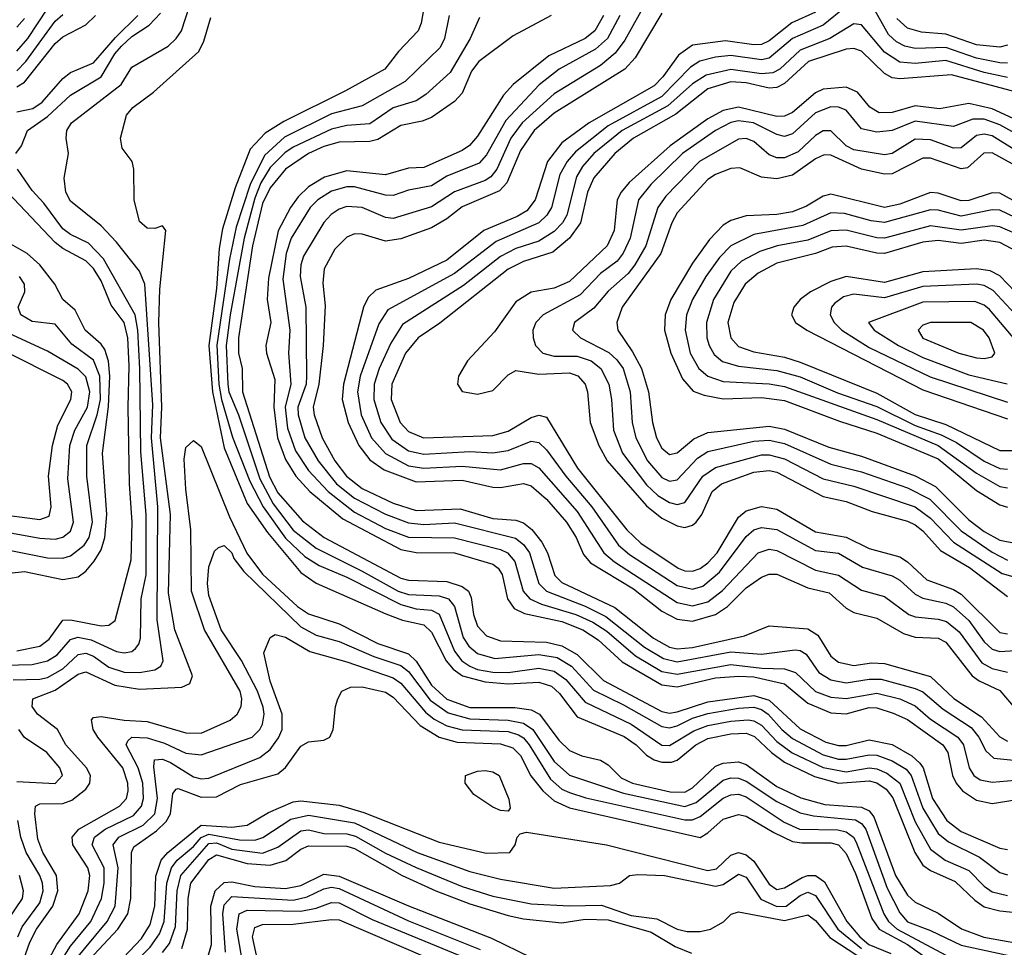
# Model space of a CAD drawing. Header units: inches. Extents: x 501365 to 657855, y 482276 to 547543.
# Tile 640 of 656: x 614878 to 617442, y 510183 to 512599. Entities that reach past the tile are written whole.
import ezdxf

# ---------------------------------------------------------------- set-up
doc = ezdxf.new("R2010")
doc.units = ezdxf.units.IN
doc.header["$MEASUREMENT"] = 0
doc.layers.add('A6511', color=7, linetype='Continuous')

msp = doc.modelspace()

# ---------------------------------------------------------------- linework, layer by layer
at = {"layer": 'A6511', "color": 5}
for points, elevation in [([(614860.7, 510879.3), (614930, 510881.1), (614950, 510885.6), (614990, 510907.9), (615030, 510945.1), (615050, 510949.2), (615070, 510941), (615110, 510912.4), (615150, 510899.7), (615190, 510898.2), (615230, 510905.1), (615245, 510915), (615251.1, 510928.9), (615235.4, 511035.4), (615237.6, 511330), (615220.6, 511510), (615224.4, 511595.6), (615204, 511910), (615190, 511943.6), (615130, 512019.6), (615090, 512062.3), (615010, 512126.1), (614998, 512150), (614993.8, 512186.2), (615004.8, 512250), (614998.7, 512290), (615000.4, 512310), (615012.3, 512330), (615142.2, 512430), (615170, 512475.3), (615264, 512530), (615285.5, 512550), (615298.7, 512570), (615330, 512666.9)], 3640), ([(615933.4, 512650), (615923.7, 512590), (615915.3, 512570), (615863.9, 512516.1), (615829, 512470), (615726.5, 512413.5), (615565.8, 512334.2), (615516.7, 512303.3), (615478.3, 512261.7), (615439.1, 512160.9), (615406.1, 512053.9), (615397.1, 512002.9), (615390, 511898.5), (615370.2, 511750), (615379.7, 511630), (615410, 511483.5), (615470, 511338.7), (615522.8, 511262.8), (615610, 511159.2), (615650, 511130.8), (615831.3, 511051.3), (615874.7, 511034.7), (615930, 511022.3), (615950, 511003.7), (615988.6, 510928.6), (616006.9, 510906.9), (616031.1, 510890), (616090, 510873.9), (616150, 510869.4), (616230, 510873.6), (616262.6, 510862.6), (616283.7, 510843.7), (616330, 510783.2), (616452.1, 510732.1), (616483.5, 510710), (616510, 510682.9), (616530, 510671.2), (616550, 510665.2), (616575.1, 510664.9), (616590.1, 510669.9), (616638.6, 510710), (616670, 510726.2), (616730, 510739.1), (616770, 510740.8), (616791.8, 510731.8), (616835.8, 510690), (616870, 510664.7), (616947.4, 510627.4), (617010, 510610.6), (617090, 510616.4), (617110, 510611.5), (617134.5, 510594.5), (617152, 510572), (617209.3, 510429.3), (617230, 510397), (617250, 510383.1), (617314.2, 510354.2), (617365.3, 510305.3), (617390, 510288.4), (617430, 510277.9), (617530, 510267)], 3620), ([(616512.3, 512650), (616454, 512546), (616428.5, 512511.5), (616390, 512479.9), (616270, 512405.8), (616185.9, 512330), (616157.1, 512290), (616120.2, 512210), (616104.9, 512190), (616090, 512180.1), (616010, 512151), (615950, 512111.6), (615850, 512081.1), (615830, 512083.4), (615769.7, 512110), (615730, 512112.2), (615710, 512105), (615688.8, 512091.2), (615670, 512070.4), (615616.8, 511983.2), (615610, 511960.5), (615608.1, 511930), (615622.5, 511850), (615624.8, 511670), (615623.8, 511650), (615602.4, 511590), (615602.6, 511570), (615620.4, 511510), (615654.9, 511450), (615703.2, 511390), (615750, 511352.8), (615830, 511310.6), (615890, 511288.4), (615930, 511283.9), (616010, 511288.5), (616168.8, 511248.8), (616190, 511231.9), (616205.3, 511210), (616229.5, 511130), (616249.7, 511110), (616350, 511071.5), (616404.6, 511044.6), (616504.9, 510964.9), (616554.8, 510934.8), (616590, 510926.3), (616730, 510952.5), (616810, 510946.1), (616897.4, 510957.4), (616910, 510955.9), (616926.4, 510946.4), (616958.9, 510898.9), (616990, 510879.2), (617030, 510871.4), (617090, 510881), (617121.3, 510881.3), (617210, 510856.6), (617230, 510848.3), (617282.7, 510802.7), (617355.3, 510755.3), (617375.9, 510730), (617394.1, 510694.1), (617415, 510675.1), (617510, 510666)], 3760), ([(614870, 512517.3), (614898.5, 512550), (614950.9, 512629.1)], 3760), ([(617030, 512633.2), (616970, 512584.8), (616890.4, 512549.6), (616830, 512498.4), (616810, 512494.4), (616730, 512505.7), (616690, 512501.7), (616649, 512491), (616624.6, 512475.4), (616550, 512399), (616410, 512322.7), (616325.4, 512254.6), (616303.9, 512230), (616284.2, 512195.8), (616263, 512110), (616250.5, 512089.5), (616230.1, 512070), (616118.5, 512021.5), (616010, 511937.9), (615836.6, 511843.4), (615813.1, 511806.9), (615764.8, 511670), (615757.2, 511630), (615767, 511570), (615793.9, 511510), (615830, 511468.9), (615890, 511437.1), (615930, 511430.6), (616030, 511436.3), (616130, 511426.2), (616190, 511442.6), (616210, 511442.9), (616230, 511431.7), (616330, 511318.2), (616398.7, 511210), (616426.8, 511186.8), (616590, 511081), (616630, 511072.3), (616670, 511082.4), (616708.3, 511111.7), (616801.1, 511210), (616830, 511219.6), (616850, 511216), (616950, 511164.8), (617010, 511152.4), (617070, 511113.1), (617130, 511096.5), (617193, 511050), (617210, 511043.4), (617270, 511037.7), (617291.6, 511031.6), (617324.2, 511004.2), (617383.6, 510923.6), (617410, 510908.7), (617450, 510899.1)], 3840), ([(617450, 512485.6), (617430, 512486.5), (617370, 512498.4), (617290, 512526.7), (617210, 512524), (617183.4, 512530), (617161.4, 512541.4), (617140.6, 512560.6), (617097.3, 512637.3)], 3840), ([(614867.2, 512250), (614882.2, 512270), (614897.6, 512310), (614950, 512346.8), (615010, 512402.8), (615089.7, 512450.3), (615125.2, 512510), (615142.4, 512530), (615170, 512555.2), (615215, 512584.9), (615244.2, 512615.8)], 3660), ([(614870, 512465.7), (614894, 512490), (614970, 512595), (614990, 512612.5)], 3740), ([(614870, 512423.8), (614890, 512435.9), (614970, 512536.9), (614990, 512554.3), (615050, 512586), (615075.4, 512610)], 3720), ([(614870, 512358.8), (614912.1, 512367.9), (614935.8, 512384.2), (614990, 512445.8), (615010, 512461.4), (615070, 512486.5), (615127.2, 512552.8), (615185, 512610)], 3680), ([(614870, 512579.5), (614890, 512601.8)], 3780), ([(614877.7, 510122.3), (614904, 510196), (614921.6, 510230), (614963.8, 510290), (614976.6, 510330), (614973.8, 510370), (614938.1, 510430), (614924.5, 510464.5), (614916.8, 510530), (614918.7, 510550), (614930, 510556.6), (614990, 510556.9), (615013.7, 510566.3), (615050, 510594.7), (615060.1, 510610), (615061.7, 510630), (615051.9, 510650), (614998.2, 510710), (614976.1, 510750), (614924.4, 510790), (614909.9, 510810), (614912.2, 510830), (614970, 510852.4), (615030, 510894.1), (615050, 510900.5), (615125.2, 510865.2), (615190, 510855.2), (615299.6, 510860.4), (615320.5, 510870), (615327.4, 510890), (615281.9, 511010), (615265, 511105), (615270.3, 511309.8), (615244.8, 511510), (615247.9, 511590), (615239.9, 511810), (615242.9, 511897.2), (615258, 512050), (615250, 512062.4), (615230, 512054.8), (615210, 512055.5), (615190, 512073), (615175.4, 512130), (615174.7, 512210), (615170.6, 512230), (615144.2, 512264.2), (615140.2, 512290), (615156.2, 512350), (615172, 512370), (615226.1, 512410), (615343.9, 512516.1), (615357.1, 512542.9), (615375.1, 512604.9)], 3620), ([(615996.6, 512610), (615984.2, 512550), (615973.1, 512526.9), (615881.6, 512438.4), (615770, 512375), (615690, 512354.1), (615567.1, 512292.9), (615515.1, 512244.9), (615477.6, 512170), (615441.7, 512058.3), (615424.4, 511975.6), (615391.5, 511751.5), (615396.5, 511650), (615403.5, 511610), (615431.6, 511511.6), (615477, 511397), (615511.4, 511330), (615570, 511248.2), (615620.7, 511200.7), (615657.5, 511177.5), (615730, 511146.6), (615870, 511075.4), (615910, 511064.6), (615950, 511060.6), (615970, 511050.3), (616010, 510953.9), (616029.2, 510929.3), (616050, 510915), (616070, 510906.4), (616110, 510899), (616150, 510898.4), (616230, 510910), (616270, 510902), (616300, 510880), (616350, 510821.2), (616470, 510764.1), (616550, 510708.9), (616570, 510708.7), (616633.8, 510746.2), (616670, 510760.1), (616730, 510771.9), (616775.1, 510775.1), (616790, 510772.8), (616810, 510761), (616850, 510718.9), (616889.2, 510689.2), (616970, 510651.2), (617030, 510639.9), (617090.2, 510650.2), (617110, 510647.9), (617136.3, 510636.3), (617170, 510610), (617210, 510509.3), (617250, 510438.3), (617288.2, 510410), (617350, 510383), (617390, 510341.8), (617410, 510327.6), (617450, 510317.6)], 3640), ([(616075.1, 512604.9), (616050.5, 512550), (615998.8, 512461.2), (615935.8, 512404.2), (615910, 512387.9), (615850, 512369.1), (615790, 512328), (615730, 512323.4), (615690, 512314.2), (615590, 512267.2), (615567.8, 512252.2), (615530, 512213.7), (615505.9, 512174.1), (615490, 512134.4), (615462.4, 512030), (615425.6, 511830), (615415, 511750), (615419.5, 511650), (615422.6, 511630), (615447.2, 511570), (615503.1, 511403.1), (615537.6, 511337.6), (615590, 511269.4), (615650, 511222.6), (615770, 511162.7), (615863.3, 511110), (615890, 511101.9), (615970, 511098.2), (615994.1, 511090), (616010.5, 511070.5), (616032.5, 510990), (616047.4, 510967.4), (616070, 510948.4), (616115.3, 510935.3), (616230, 510945.2), (616277.2, 510937.2), (616314.7, 510914.7), (616372.1, 510852.2), (616450, 510814.5), (616550, 510757.5), (616570, 510754.3), (616590, 510759.7), (616630, 510779.3), (616670, 510791.8), (616750, 510806), (616790, 510807.8), (616810, 510801.9), (616826.9, 510790), (616862.2, 510750), (616890, 510726.4), (616970, 510683.8), (617010, 510673.1), (617030, 510672.5), (617090, 510684.2), (617110, 510683.6), (617150, 510668.3), (617186.3, 510646.3), (617199.7, 510630), (617230, 510545.4), (617270, 510479.5), (617297.1, 510457.1), (617377.5, 510417.5), (617430, 510377.4), (617450, 510371.4)], 3660), ([(616261.6, 512610), (616163.1, 512556.9), (616073.3, 512490), (616054.7, 512465.3), (616030, 512408), (616010, 512385.7), (615950, 512344.5), (615925.5, 512334.5), (615870, 512323), (615810, 512287), (615790, 512281.8), (615710, 512280.3), (615670, 512268.6), (615630, 512250), (615570, 512210), (615530, 512161.1), (615510, 512119.9), (615484.3, 512010), (615447.5, 511770), (615447.9, 511730), (615457.3, 511690), (615458.1, 511630), (615528.2, 511408.2), (615550, 511366.7), (615613.9, 511293.9), (615670.7, 511250), (615870, 511143.9), (615890, 511138.7), (615990, 511135.2), (616030, 511122.8), (616046.3, 511110), (616053.6, 511093.6), (616059.6, 511050), (616070, 511019.6), (616093.6, 510993.6), (616130, 510980.7), (616250, 510977.2), (616290, 510967.8), (616330, 510945.8), (616397.8, 510877.8), (616550, 510796.8), (616570, 510792.7), (616590, 510795.7), (616670, 510821.9), (616790, 510838.3), (616830, 510826.8), (616910, 510751.6), (616977.3, 510717.3), (617010, 510708.6), (617030, 510708.4), (617090, 510723.4), (617150, 510710.7), (617201.3, 510681.3), (617222.4, 510662.4), (617230.4, 510650), (617255.1, 510570), (617292.7, 510512.7), (617330, 510484.7), (617430, 510441.3), (617450, 510437.6)], 3680), ([(616397.8, 512610), (616375.9, 512570), (616350, 512550), (616255.5, 512504.5), (616162.9, 512430), (616137.6, 512402.4), (616070, 512295.3), (616049, 512271), (616030, 512258.4), (615930, 512214.1), (615890, 512212.6), (615830, 512194.6), (615730, 512205.5), (615671.1, 512188.9), (615630, 512163.7), (615602.6, 512137.4), (615582.6, 512110), (615551.1, 512048.9), (615526.1, 511926.1), (615522.5, 511870), (615531.6, 511810), (615519, 511750), (615520.5, 511730), (615542, 511662), (615539.2, 511590), (615549.3, 511510), (615570, 511453), (615597.1, 511410), (615633.1, 511370), (615719.1, 511299.1), (615870, 511219), (615910, 511210.8), (616010, 511210.6), (616110, 511180.3), (616124.2, 511170), (616134.1, 511154.1), (616148.2, 511090), (616165.6, 511065.6), (616192.1, 511052.1), (616290, 511031.4), (616344.5, 511010), (616384, 510984), (616446.6, 510926.6), (616550, 510866.2), (616590, 510861.5), (616690, 510884.4), (616750.8, 510889.2), (616790, 510887.1), (616869.2, 510869.2), (616930, 510818.4), (616990, 510793.3), (617030, 510791), (617090, 510807.5), (617110, 510806.2), (617153, 510793), (617190, 510775.7), (617281.9, 510710), (617295.3, 510690), (617307.4, 510630), (617316.9, 510610), (617333.3, 510590), (617370, 510565.9), (617410, 510557), (617470, 510567)], 3720), ([(616440.7, 512610), (616408.3, 512550), (616377.7, 512522.3), (616282.6, 512470), (616230.5, 512429.5), (616143.4, 512336.6), (616093.2, 512246.8), (616074.5, 512225.5), (615990, 512191.5), (615950, 512165.9), (615890, 512154.6), (615850, 512140.8), (615830, 512141.5), (615750, 512163.3), (615730, 512163.3), (615690, 512152.3), (615653.8, 512130), (615634.3, 512110), (615585, 512030), (615571.5, 511990), (615562.9, 511922.9), (615581.2, 511790), (615577.8, 511730), (615583.8, 511650), (615568.7, 511590), (615575.3, 511535.3), (615596.3, 511476.3), (615630, 511424.3), (615681, 511370), (615750, 511316.3), (615830, 511273.9), (615890, 511251), (616010, 511249.3), (616130, 511218.5), (616147.8, 511210), (616167.5, 511187.4), (616189.3, 511110), (616206.7, 511090), (616236.5, 511076.5), (616325.9, 511050), (616370, 511029.9), (616406.5, 511006.5), (616481.8, 510941.8), (616550, 510900.9), (616590, 510894.1), (616730, 510919.3), (616810.1, 510909.9), (616870, 510908.1), (616898.6, 510898.6), (616950, 510849), (616990, 510834.5), (617030, 510830.4), (617110, 510844.8), (617170, 510829.6), (617210, 510811.3), (617250, 510776.6), (617320.8, 510730), (617335.9, 510710), (617350.4, 510650), (617363, 510630), (617379.2, 510619.2), (617410, 510612.6), (617490, 510619.7)], 3740), ([(616550, 512616.2), (616480.6, 512499.4), (616453.7, 512470), (616270, 512355.9), (616217.5, 512310), (616182, 512258), (616146.2, 512173.8), (616127.2, 512152.8), (616030, 512111.9), (615990, 512080.4), (615950, 512057.1), (615870, 512027.9), (615830, 512021.8), (615770, 512040.3), (615750, 512040.8), (615730, 512032.8), (615698.8, 512001.2), (615670.8, 511950), (615667.6, 511912.4), (615673.4, 511853.4), (615668.1, 511750), (615656.7, 511650), (615642.4, 511590), (615644.3, 511570), (615665.5, 511510), (615698.4, 511450), (615728.7, 511410), (615770, 511378.2), (615850, 511339.3), (615910, 511320.7), (616025, 511325), (616110, 511299.7), (616170, 511295.6), (616190, 511288.5), (616211.2, 511271.2), (616237.7, 511237.7), (616252, 511210), (616271.3, 511151.3), (616290, 511132.7), (616427.5, 511067.5), (616528.3, 510988.3), (616570, 510964.7), (616590, 510960), (616630, 510963.7), (616765.8, 510994.2), (616830, 511019.9), (616930, 511012.3), (616956.1, 510996.1), (616990, 510941.3), (617010, 510925.2), (617050, 510916.9), (617096.1, 510923.9), (617130, 510922), (617250, 510887.7), (617310.7, 510830.7), (617382.9, 510782.9), (617430, 510730.6), (617450, 510719.8)], 3780), ([(616950, 512618.9), (616888.9, 512591.1), (616830, 512543.8), (616810, 512534.7), (616790, 512533.6), (616715.8, 512544.2), (616630, 512532.6), (616593.7, 512506.3), (616552.7, 512450), (616530, 512426.7), (616360.5, 512330), (616290, 512277.9), (616252.6, 512230), (616220.6, 512130), (616198.4, 512101.5), (616173.7, 512086.3), (616086.6, 512050), (615990, 511972.7), (615890, 511924.5), (615805.5, 511894.4), (615784.9, 511875.1), (615772.7, 511850), (615720.6, 511650), (615717.6, 511610), (615733.5, 511550), (615760.7, 511490), (615790, 511452.5), (615826.8, 511426.8), (615910, 511395), (616030, 511399.4), (616110, 511381.5), (616130, 511380.8), (616190, 511391.1), (616210, 511384.8), (616249.8, 511350), (616301.8, 511290), (616326.8, 511250), (616346.3, 511206.3), (616364.5, 511184.5), (616476.3, 511116.3), (616550, 511058.2), (616590, 511037.4), (616630, 511032), (616690.1, 511049.9), (616720.8, 511070), (616770, 511119.2), (616810, 511146.6), (616830, 511154.5), (616850, 511154.4), (616930, 511119.3), (616986.1, 511106.1), (617030, 511066.2), (617050, 511054.4), (617110, 511039.9), (617179.7, 510999.7), (617210, 510990.8), (617270, 510987.9), (617290, 510977.8), (617358.6, 510890), (617376.6, 510876.6), (617430, 510851.3), (617470, 510805.1)], 3820), ([(617450, 512532.7), (617430, 512527.8), (617370, 512533.1), (617290, 512561.6), (617226.1, 512566.1), (617190, 512576.6), (617162.1, 512602.1)], 3820), ([(617450, 512448), (617390, 512461.4), (617290, 512492.7), (617210, 512484.8), (617170, 512488.2), (617130, 512514.5), (617070, 512585.3), (617050, 512588), (616987.5, 512550), (616910, 512519.4), (616857.5, 512470), (616839.6, 512460.4), (616810, 512457.6), (616730, 512469), (616665.5, 512454.5), (616630, 512432), (616565.8, 512374.2), (616446.4, 512310), (616372.9, 512250), (616343.7, 512216.3), (616327.8, 512190), (616302.4, 512090), (616291.1, 512070), (616270, 512047.2), (616230, 512021.9), (616170, 512003), (616130, 511982), (616033.5, 511906.5), (615875.1, 511804.9), (615843.9, 511756.1), (615813.9, 511690), (615801, 511650), (615799.8, 511610), (615817.9, 511550), (615846.7, 511506.7), (615890, 511475.8), (615930, 511467.3), (616050, 511473.8), (616110, 511470.5), (616150, 511476.8), (616210, 511501.5), (616230, 511497.6), (616250, 511478.6), (616299.8, 511410), (616368, 511330), (616437.1, 511230), (616466.3, 511206.3), (616590, 511125.2), (616630, 511115.2), (616657, 511123), (616700.5, 511159.5), (616770, 511253), (616789.9, 511270), (616810, 511276.6), (616850, 511271.1), (616950, 511216.3), (617010, 511209), (617072.9, 511172.9), (617150.4, 511150.4), (617170, 511138.9), (617210, 511102.6), (617230, 511092.5), (617290, 511078.7), (617310, 511069.6), (617350, 511033.7), (617390, 510978.4), (617410, 510959.5), (617430, 510953.2), (617470, 510955.9)], 3860), ([(617470, 512411.2), (617304.5, 512455.5), (617170, 512445.3), (617150, 512447.6), (617130, 512459), (617070, 512517.3), (617050, 512524.3), (617030, 512522.2), (616931.8, 512490), (616870, 512433), (616850, 512422.5), (616830, 512420.2), (616770, 512434.5), (616730, 512436.7), (616670, 512418.7), (616586.9, 512353.1), (616476.5, 512290), (616427.8, 512250), (616372.6, 512187.4), (616356.8, 512150), (616338.6, 512070), (616309.8, 512030), (616266.3, 511993.7), (616190, 511969.2), (616150, 511949.3), (615971.6, 511808.4), (615915.8, 511770), (615882.5, 511730), (615847.1, 511650), (615845.1, 511610), (615868.7, 511550), (615890, 511526.1), (615929.5, 511509.5), (616110, 511516.1), (616150, 511526.9), (616210, 511562.7), (616230, 511568.9), (616250, 511563.6), (616330.8, 511430.8), (616458.5, 511270), (616495.3, 511235.3), (616592.7, 511170), (616610, 511163.1), (616630, 511162.3), (616650, 511169.5), (616670, 511184), (616694.4, 511210), (616750, 511302.7), (616770, 511319.5), (616810, 511331), (616850, 511324.3), (616950, 511264.7), (617030, 511251.2), (617090, 511221.7), (617170, 511199.4), (617190, 511186.7), (617240.1, 511140.1), (617310, 511114.3), (617330, 511102.5), (617430, 511003.1), (617450, 510999.5)], 3880), ([(617510, 512320.9), (617410, 512366.8), (617350, 512380.4), (617273, 512367), (617210, 512374.3), (617150, 512356.8), (617116.5, 512356.5), (617091.4, 512371.4), (617059.9, 512410), (617030, 512423), (616970, 512417.9), (616950, 512408.2), (616890, 512357), (616870, 512347.6), (616850, 512347.1), (616750, 512371.3), (616710, 512362.5), (616670, 512340.4), (616571.5, 512270), (616464.9, 512175.1), (616443.9, 512150), (616434.1, 512130), (616425.6, 512050), (616408, 512010), (616310, 511916.7), (616270, 511899.7), (616210, 511889.3), (616170, 511864.1), (616114.4, 511785.6), (616044.1, 511710), (616020.8, 511670), (616017.7, 511650), (616030.1, 511630.1), (616070, 511623.4), (616110, 511633), (616150, 511673.8), (616170, 511685.6), (616230, 511675.7), (616310, 511679.1), (616331.7, 511671.7), (616350.4, 511650), (616356.7, 511630), (616363.5, 511550), (616386.3, 511490), (616407.9, 511450), (616510, 511332.8), (616550, 511300.8), (616590, 511280.3), (616610, 511276.6), (616630, 511281.9), (616639.6, 511290), (616654.3, 511310), (616681.3, 511370), (616705.1, 511390), (616790, 511420.6), (616830, 511424.4), (616850, 511420.6), (616970, 511356.6), (617030, 511344.3), (617098.3, 511318.3), (617190, 511292.8), (617210, 511282.8), (617230, 511267.1), (617276, 511216), (617351.8, 511171.8), (617450, 511096.6)], 3920), ([(617510, 512281.2), (617430, 512324.7), (617390, 512339.8), (617360.4, 512339.6), (617310, 512320.9), (617210, 512334.7), (617150, 512310.7), (617110, 512306.2), (617070, 512314.9), (617030, 512363), (617010, 512371.3), (616990, 512371.8), (616950, 512356.6), (616890, 512301.5), (616870, 512294.7), (616850, 512300.1), (616788.4, 512330), (616750, 512335.4), (616730, 512331.5), (616689.7, 512310), (616603.7, 512250), (616521.1, 512170), (616489.4, 512130), (616467.6, 512030), (616449.4, 511990.6), (616433.9, 511970), (616390, 511937.7), (616337.3, 511882.7), (616241.4, 511830), (616222.2, 511810), (616214.5, 511790), (616214.7, 511770), (616221.4, 511750), (616240.1, 511730), (616270, 511722.4), (616330, 511722.5), (616365.7, 511710), (616391, 511690), (616411.7, 511650), (616419.1, 511610), (616424.6, 511530), (616447.4, 511470), (616510, 511387.6), (616540, 511359.9), (616570, 511341.1), (616590, 511336.1), (616610, 511341), (616656.9, 511410), (616690, 511432.9), (616810, 511465.2), (616830, 511465.6), (616870, 511455), (616970, 511402.7), (617050, 511384), (617210, 511329.8), (617250, 511300.3), (617310, 511238), (617436.4, 511156.4), (617470, 511147.2)], 3940), ([(617470, 512259.3), (617410, 512296.2), (617390, 512301.1), (617370, 512297), (617330, 512264.8), (617310, 512264.3), (617250, 512286.3), (617210, 512287.8), (617150, 512250.8), (617130, 512247), (617050, 512260.3), (617030, 512270.6), (616990, 512309.2), (616970, 512309.3), (616950, 512297.6), (616905.3, 512254.7), (616870, 512238.8), (616850, 512238.9), (616830, 512247.3), (616790, 512282.1), (616770, 512289.3), (616750, 512287.9), (616648.2, 512230), (616560.4, 512139.6), (616540.1, 512110), (616508.6, 512010), (616480, 511960), (616462, 511938), (616410, 511891.4), (616372.8, 511847.2), (616322.3, 511810), (616317.4, 511790), (616338.3, 511770), (616412.3, 511732.3), (616433.3, 511713.3), (616449.2, 511690), (616467.9, 511630), (616473.1, 511550), (616482, 511510), (616512.4, 511450), (616550, 511406.3), (616570, 511396.8), (616590, 511400.1), (616643.2, 511456.8), (616670, 511474), (616790, 511500.8), (616830, 511503.8), (616870, 511495), (616990, 511441.4), (617070, 511421), (617190, 511379.9), (617247.9, 511350), (617330, 511267.2), (617410, 511211.9), (617450, 511191.2)], 3960), ([(617566.6, 512166.6), (617410, 512252.3), (617388.5, 512251.5), (617346.6, 512213.4), (617330, 512210.2), (617250, 512237.9), (617230, 512238.1), (617150, 512197.7), (617130, 512196.6), (617070, 512209.5), (616990, 512246.4), (616972.9, 512247.1), (616950, 512236.8), (616890, 512194.1), (616850, 512184.5), (616810, 512188.9), (616753.3, 512213.2), (616730, 512211.2), (616690, 512195.6), (616670, 512182.7), (616590, 512095.6), (616575.9, 512070), (616547.2, 511990), (616447, 511850), (616433, 511810), (616435.5, 511790), (616473.9, 511733.9), (616497.2, 511690), (616515, 511630), (616526.2, 511550), (616536.6, 511510), (616550, 511482.7), (616570, 511466.1), (616590, 511470.5), (616633.2, 511506.8), (616670, 511523.4), (616830, 511540.4), (616870, 511532.3), (616985.1, 511485.1), (617070, 511461.6), (617210, 511411.1), (617263.1, 511383.1), (617350, 511296.5), (617390, 511265.8), (617430, 511243.4), (617470, 511235.1)], 3980), ([(614802.9, 510917.1), (614910, 510919.1), (614950, 510928.9), (614975.5, 510944.5), (615010, 510984.4), (615029.2, 510990.8), (615063.8, 510983.8), (615130, 510953.1), (615150, 510949.5), (615170, 510953.6), (615179.3, 510960.7), (615188.1, 510971.9), (615192, 510988), (615194.1, 511090), (615206.7, 511153.3), (615207.4, 511310), (615193.6, 511473.6), (615190.6, 511689.4), (615185.3, 511790), (615178.5, 511830), (615096, 511976), (615056.9, 512016.9), (615010, 512039.3), (614990, 512054.1), (614940.8, 512120.8), (614910, 512153.9), (614871.7, 512210)], 3660), ([(614870, 510954.7), (614930, 510966.9), (614954.8, 510985.2), (614990, 511034.8), (615010, 511036.1), (615090, 511020.2), (615110, 511022.1), (615126.2, 511033.8), (615168.1, 511191.9), (615170.4, 511290), (615163.5, 511390), (615160.5, 511590), (615162.9, 511697.1), (615159.5, 511770), (615150.1, 511810), (615115.5, 511855.5), (615090, 511919.1), (615070, 511950.5), (615050, 511971), (614990, 512002.7), (614970, 512018.6), (614845.7, 512150)], 3680), ([(617596, 512056), (617430, 512147.5), (617410, 512147.7), (617350, 512127.6), (617330, 512126.7), (617270, 512147.3), (617250, 512148.6), (617170, 512118.4), (617130, 512110), (616990, 512144.7), (616970, 512139.3), (616926.6, 512113.4), (616890, 512098.8), (616850, 512091.7), (616770, 512088.2), (616730, 512075.8), (616710, 512063.4), (616673.9, 512026.1), (616630, 511965), (616573.1, 511870), (616559.1, 511830), (616556.7, 511790), (616573.7, 511730), (616603.7, 511663.7), (616631.7, 511631.7), (616660.5, 511620.5), (616710, 511611.8), (616810, 511615), (616870, 511606.6), (617012.9, 511552.9), (617110, 511522.2), (617270, 511455.4), (617370, 511372.6), (617430, 511334.9), (617450, 511329.6)], 4020), ([(617470, 512084.1), (617430, 512102.6), (617410, 512103.6), (617330, 512087), (617270, 512103.2), (617250, 512104), (617130, 512070.8), (617095.4, 512075.4), (617025.8, 512094.2), (616990, 512096), (616917.5, 512062.5), (616790, 512039.1), (616730.1, 512010), (616700.1, 511979.9), (616664.4, 511930), (616630.1, 511870.1), (616614.1, 511830), (616610.6, 511790), (616624.3, 511730), (616646.6, 511690), (616670.2, 511670.2), (616710, 511656.5), (616830, 511650.6), (616870, 511643.9), (617110, 511557.5), (617270, 511489.9), (617370, 511417.7), (617430, 511383.1), (617450, 511379.4)], 4040), ([(617470, 512041.8), (617430, 512059.8), (617410, 512062.4), (617330, 512050.9), (617250, 512062.2), (617130, 512029.8), (617110, 512030.8), (617030, 512050.4), (616990, 512048.8), (616930, 512024.5), (616850.2, 512009.8), (616805, 511995), (616757.3, 511970), (616730, 511943.9), (616684.5, 511870), (616666.4, 511810), (616667.6, 511770), (616673.1, 511750), (616686.6, 511726.6), (616708.3, 511708.3), (616750, 511696.5), (616850, 511685.4), (616910, 511668.7), (617007.2, 511627.2), (617110, 511591.2), (617210, 511542.1), (617277.9, 511517.9), (617317.3, 511497.3), (617390, 511448.9), (617430, 511430.3), (617450, 511427.9)], 4060), ([(614850, 511156.9), (614890, 511161.6), (614990, 511140.9), (615030, 511147.6), (615050, 511162.7), (615071.8, 511188.2), (615090, 511217.9), (615099.6, 511250), (615104.6, 511310), (615093.4, 511470), (615108.7, 511591.3), (615112.3, 511670), (615109.2, 511709.2), (615099.5, 511739.5), (615090, 511753.8), (615048.1, 511790), (615022.5, 511842.5), (614989.9, 511870), (614969.3, 511910), (614930, 511960.4), (614896.8, 511990), (614830, 512028.4)], 3720), ([(617475.1, 511995.1), (617430, 512019), (617390, 512024.3), (617330, 512015.7), (617270, 512023.6), (617230, 512019.2), (617130, 511990), (617110, 511990.6), (617030, 512009.4), (616993.9, 512006.1), (616950, 511989.6), (616850, 511964.4), (616801, 511939), (616767, 511910), (616737.5, 511862.6), (616722.2, 511810), (616729.7, 511770), (616750, 511747.9), (616790, 511733.7), (616870, 511719.7), (616910, 511707), (617110, 511625.7), (617210, 511570.7), (617290, 511544.6), (617430, 511476.4), (617510, 511476.8)], 4080), ([(614850, 511217), (614950, 511197.1), (614990, 511195.9), (615010, 511202.2), (615045.7, 511230), (615058.7, 511250), (615067.6, 511290), (615052.2, 511410), (615052.1, 511490), (615079.1, 511570), (615087.7, 511610), (615086, 511670), (615070, 511712.5), (615013.6, 511753.6), (614970, 511805.9), (614910, 511812.5), (614880.2, 511830), (614874.1, 511850), (614891.2, 511890), (614889.9, 511910), (614876.9, 511930)], 3740), ([(617490, 511869.4), (617430, 511932.1), (617404.9, 511944.9), (617370, 511949.8), (617230, 511942.4), (617130, 511914), (617030, 511929.7), (616990, 511916.9), (616937.5, 511890), (616910.7, 511870), (616893.7, 511850), (616887.9, 511830), (616898.3, 511810), (616927.5, 511790), (617230, 511635), (617450, 511559.4)], 4120), ([(617480.6, 511820.6), (617413.4, 511893.4), (617390, 511906.4), (617370, 511910.4), (617230, 511904.2), (617130, 511874.1), (617050, 511883.7), (617023.2, 511876.8), (617000.2, 511859.8), (616992.2, 511850), (616988.9, 511830), (616998.6, 511810), (617018.6, 511790), (617090, 511744.7), (617249.1, 511669.1), (617450, 511603)], 4140), ([(617470, 511764.9), (617403.9, 511843.9), (617390, 511855.2), (617365.3, 511865.3), (617230, 511863.2), (617088.7, 511810), (617103, 511790), (617166.1, 511750), (617230, 511719), (617350, 511673.7), (617449.6, 511650.4)], 4160), ([(614830, 511266.8), (614930, 511248), (614970, 511245.8), (614990, 511251.3), (615010, 511266.7), (615017.7, 511290), (615003.2, 511403.2), (615008.2, 511490), (615021.5, 511530), (615054.5, 511590), (615060.6, 511630), (615050, 511668.6), (615030, 511688.8), (614950, 511735.9), (614850, 511781.7)], 3760), ([(614810, 511312.6), (614930, 511296.7), (614954.3, 511305.7), (614959.5, 511330), (614952.5, 511410), (614962.7, 511490), (614977.4, 511542.6), (615011.2, 511610), (615013.8, 511630), (615002.6, 511650), (614990, 511659.3), (614836, 511736)], 3780), ([(614942.2, 510130), (614974.4, 510190), (615032.9, 510270), (615056, 510330), (615060.5, 510370), (615055, 510390), (615016.4, 510450), (615014.6, 510470), (615031.7, 510490), (615137.2, 510550), (615155.6, 510570), (615160.6, 510590), (615159.4, 510610), (615146, 510650), (615081.2, 510730), (615068.6, 510750), (615064.7, 510775.3), (615070, 510781.5), (615090, 510784.2), (615150, 510774.4), (615210, 510770.8), (615310, 510741.7), (615350, 510740.5), (615426, 510774), (615444.1, 510790), (615454.6, 510810), (615456.2, 510830), (615451.6, 510850), (615359.3, 511010), (615324.8, 511110), (615323.5, 511270), (615310, 511375.8), (615306.2, 511453.8), (615310, 511484.9), (615330, 511503.1), (615350, 511487.3), (615424, 511304), (615469.3, 511209.3), (615510, 511154.8), (615601.2, 511070), (615630, 511051.3), (615710, 511025.7), (615810, 510974.2), (615890, 510947.2), (615910, 510927.6), (615950, 510865.9), (615990, 510829.2), (616050, 510807.4), (616167.3, 510807.3), (616210, 510801), (616231.2, 510790), (616281.9, 510721.9), (616310, 510695.3), (616341.7, 510681.7), (616390, 510669.8), (616410, 510657.8), (616443.9, 510623.9), (616473.5, 510610), (616572, 510588), (616610, 510587.1), (616630, 510598), (616690, 510654.7), (616710, 510662.3), (616750, 510665.5), (616770, 510659.1), (616850, 510601.7), (616911.7, 510571.7), (616974.9, 510554.9), (617070, 510547.6), (617090, 510537.9), (617102.5, 510522.5), (617158.3, 510370), (617190, 510318.4), (617210, 510299.9), (617270, 510271.6), (617330.5, 510230.5), (617388.8, 510208.8), (617525.2, 510185.2)], 3580), ([(614973, 510127), (615010, 510185.3), (615062.9, 510250), (615090.3, 510309.7), (615097.6, 510350), (615097.3, 510390), (615066.3, 510450), (615072.6, 510470), (615099.9, 510490), (615173.7, 510526.3), (615195.1, 510550), (615200.4, 510570), (615198.5, 510610), (615186, 510650), (615155.3, 510710), (615159.4, 510720.6), (615169.8, 510730.2), (615210, 510728.2), (615254.5, 510714.5), (615310, 510688.5), (615350, 510684), (615483.4, 510730), (615503.1, 510750), (615510, 510764.1), (615514.2, 510790), (615511.9, 510808.1), (615497.4, 510850), (615455.3, 510930), (615402.5, 511010), (615370, 511099.1), (615366.6, 511130), (615370, 511173.4), (615385.2, 511214.8), (615395.5, 511224.5), (615410, 511229), (615430, 511210.1), (615435.5, 511195.5), (615461.5, 511161.5), (615610, 511017.2), (615650, 510995.7), (615710, 510979.2), (615800.4, 510940.4), (615870, 510916.4), (615890, 510901.2), (615946.5, 510826.5), (615993.4, 510793.4), (616050, 510777.7), (616150, 510774.4), (616190, 510766.1), (616213.9, 510750), (616270, 510666.6), (616310, 510631.4), (616450, 510584), (616610, 510549.5), (616639.9, 510560.1), (616710, 510617.9), (616730, 510624), (616750, 510623.4), (616770, 510615.6), (616850, 510562.3), (616910, 510532.7), (616945, 510525), (617054.4, 510514.4), (617070, 510505.6), (617081.1, 510490), (617136.8, 510336.8), (617170, 510272.9), (617190, 510249.2), (617250, 510226.8), (617330, 510188.3), (617510, 510149.2)], 3560), ([(615017.1, 510142.9), (615105.8, 510250), (615126, 510290), (615134.3, 510390), (615121.2, 510450), (615136.1, 510470), (615199.1, 510500.9), (615229.5, 510530.5), (615237, 510570), (615226.8, 510653.2), (615228.8, 510671.2), (615250, 510672.5), (615270, 510664.5), (615330, 510627.1), (615350, 510621.8), (615370, 510623.5), (615503.3, 510676.7), (615530, 510697.7), (615552, 510728), (615561, 510750), (615561.3, 510790), (615530, 510876.1), (615513.8, 510950), (615529.7, 510990), (615542.8, 510997.2), (615570, 510990.5), (615633.3, 510953.3), (615730, 510926.3), (615850, 510884.7), (615870.5, 510870.5), (615934.9, 510794.9), (615957.1, 510777.1), (615990, 510759.5), (616030, 510749.2), (616150, 510744.6), (616176.5, 510736.5), (616190, 510728.1), (616204.2, 510710), (616260.5, 510620.5), (616290, 510594.6), (616310, 510585.6), (616352.2, 510572.2), (616610, 510514.7), (616630, 510514.8), (616650, 510523.1), (616710, 510571.2), (616730, 510580), (616750, 510581.2), (616770, 510574.6), (616868.9, 510508.9), (616908.5, 510490), (617008.4, 510488.4), (617030, 510483.5), (617049.5, 510470), (617056.5, 510456.5), (617128.7, 510270), (617140.6, 510250), (617162.8, 510230), (617290, 510162.5)], 3540), ([(615058.7, 510150), (615133.3, 510230), (615159.3, 510270), (615167.3, 510310), (615168.6, 510430), (615175.2, 510444.8), (615233.9, 510486.1), (615259.1, 510510), (615270, 510530), (615276.9, 510583.1), (615285.4, 510594.6), (615290, 510596.5), (615350, 510573.6), (615390, 510574.7), (615452.9, 510607.1), (615550, 510634.4), (615570, 510650.9), (615610, 510706.3), (615630, 510718), (615670, 510722), (615685.1, 510730), (615694.2, 510750), (615700.3, 510810), (615706.4, 510830), (615716.4, 510850), (615739.4, 510860.6), (615770, 510861.1), (615830, 510847.2), (615850, 510834.3), (615920.8, 510760.8), (615970, 510730), (616017.1, 510717.1), (616130, 510712.6), (616162.4, 510702.4), (616182.2, 510682.2), (616209.2, 510629.2), (616240.5, 510590), (616270, 510563.9), (616310, 510545.6), (616650, 510468.8), (616670, 510480.5), (616710, 510516.2), (616750, 510528.3), (616770, 510524.7), (616841.5, 510481.5), (616890, 510458.6), (616914.6, 510454.6), (616990, 510455), (617009.9, 510449.9), (617030, 510427.3), (617054.7, 510374.7), (617097.4, 510257.4), (617116.5, 510230), (617190.3, 510190.3), (617274.2, 510130)], 3520), ([(614870, 510614.2), (614970, 510609), (614989.2, 510630), (614982.1, 510650), (614948.3, 510690), (614890, 510729.6), (614875.5, 510750)], 3640), ([(615085.4, 510090), (615194.5, 510205.5), (615217.8, 510242.2), (615229.5, 510290), (615232.1, 510367.9), (615246.2, 510410), (615263.2, 510430), (615350, 510500.6), (615430, 510495.6), (615470, 510500.5), (615526, 510534), (615590, 510561.3), (615610, 510563.9), (615710, 510552.8), (615774, 510534), (615970, 510456.9), (616092.5, 510427.5), (616154, 510430), (616168.2, 510450), (616173.6, 510470), (616181.4, 510478.6), (616197.7, 510482.3), (616405.8, 510450), (616670, 510382.9), (616692.6, 510387.4), (616730, 510422.4), (616750, 510429.8), (616770, 510423.9), (616790, 510407.3), (616830, 510346.9), (616850, 510332.9), (616870, 510337.8), (616915.2, 510364.8), (616930, 510370), (616950, 510369.6), (616973.5, 510353.5), (617031.7, 510250), (617065.5, 510210), (617089.4, 510190), (617146.8, 510166.8)], 3480), ([(615124.3, 510090), (615217.2, 510182.8), (615242.2, 510217.8), (615253.6, 510250), (615260.7, 510350), (615272.8, 510390), (615287.9, 510410), (615330, 510445.6), (615350, 510468.7), (615370, 510477.5), (615450, 510462.5), (615490, 510462.1), (615511, 510469), (615583.8, 510516.2), (615630, 510526.6), (615750, 510506.9), (615912.5, 510430), (616050, 510380.2), (616130, 510360.1), (616270, 510336.9), (616416.4, 510343.6), (616439.6, 510350), (616466, 510370), (616487.7, 510372.3), (616557.1, 510370), (616690, 510342), (616710, 510346.3), (616750, 510373), (616770, 510365.7), (616808.3, 510308.3), (616850, 510288.6), (616873.7, 510290), (616910, 510317.4), (616930, 510325.9), (616950, 510318), (617008.7, 510230), (617070, 510179.8)], 3460), ([(614872.7, 510210), (614884.2, 510235.8), (614930, 510298.6), (614938.4, 510330), (614936.9, 510350), (614930.1, 510370.1), (614894.6, 510430), (614880.6, 510470), (614873, 510513)], 3640), ([(615250, 510168.8), (615267.5, 510192.5), (615283.1, 510236.9), (615288.2, 510330), (615297.2, 510370), (615370, 510452.9), (615390, 510454.5), (615430, 510437.9), (615510, 510428), (615550, 510443.7), (615610, 510486.3), (615630, 510488.6), (615670, 510478.8), (615730, 510478), (615752, 510472), (615830, 510428.2), (615910.5, 510390.5), (616030, 510340.8), (616110, 510315.6), (616210, 510296.1), (616310, 510291.1), (616392.6, 510292.6), (616470, 510265.3), (616537.1, 510257.1), (616590, 510230.1), (616616.2, 510223.8), (616650, 510223.5), (616677, 510230), (616710.6, 510249.4), (616730.8, 510269.2), (616750, 510275), (616870, 510252.1), (616930, 510267.4), (616950, 510252.4), (616988, 510208), (617060.8, 510160.8)], 3440), ([(615299.9, 510179.9), (615314.6, 510230), (615316.3, 510310), (615323.1, 510350), (615370, 510411.5), (615390, 510423.9), (615470, 510401.1), (615530, 510396.8), (615571.1, 510408.9), (615610, 510438.5), (615630, 510447.1), (615730, 510446.5), (615750, 510439.8), (615874.1, 510370), (615961.7, 510330), (616050, 510295.9), (616150, 510265.3), (616190, 510256.6), (616290, 510246.8), (616350, 510255.8), (616410, 510253.9), (616522.2, 510222.2), (616584.5, 510184.5), (616627.6, 510167.6)], 3420), ([(614846.4, 510253.6), (614885, 510310), (614888, 510330), (614877.3, 510370)], 3660), ([(615366.5, 510153.5), (615377.1, 510190), (615375.2, 510290), (615386.4, 510330), (615410, 510351.8), (615430, 510353.3), (615490, 510340.8), (615570, 510336.2), (615610, 510344.1), (615670, 510372.8), (615710, 510368.2), (615890.3, 510290.3), (616106.8, 510206.8), (616210, 510156.5)], 3380), ([(615413.8, 510170), (615406.6, 510270), (615410, 510293), (615430, 510315.4), (615590, 510305.9), (615626, 510314), (615670, 510335.2), (615690, 510338.9), (615710, 510335.7), (615890, 510251.5), (616077.3, 510177.3)], 3360), ([(615457.3, 510150), (615443.1, 510230), (615449.7, 510270), (615470, 510279.5), (615610, 510276.6), (615650, 510284.9), (615690, 510299.3), (615710, 510298.8), (615795.3, 510255.3), (616050.9, 510150)], 3340), ([(615389, 510000), (615392.6, 510010), (615406.5, 510030), (615430.9, 510049.1), (615486, 510074), (615499, 510090), (615501.1, 510130), (615483.8, 510210), (615490, 510234.6), (615510, 510242.3), (615590, 510243), (615690, 510255.5), (615710, 510254), (616020.5, 510120.5), (616044.8, 510104.8), (616095.2, 510055.2), (616130, 510035.1), (616230, 510020.8), (616250, 510020.6), (616290, 510029.8), (616310, 510027.6), (616359.3, 510010), (616423.1, 510003.1), (616430.5, 510000)], 3320)]:
    msp.add_lwpolyline(points, dxfattribs=dict(at, elevation=elevation))
for points, elevation in [([(617250, 511810.3), (617230, 511803.2), (617217.7, 511790), (617230, 511769.7), (617324, 511730), (617370, 511718.2), (617390, 511716.3), (617410, 511720.5), (617417.8, 511730), (617402.6, 511770), (617387.9, 511790), (617355, 511810)], 4180), ([(616150, 510537.6), (616130, 510539.4), (616110, 510547.6), (616060.8, 510580.8), (616037.8, 510610), (616039.1, 510630), (616070, 510641.6), (616090, 510643.2), (616110, 510640), (616126, 510630), (616151.8, 510568.2), (616155, 510545)], 3480)]:
    msp.add_lwpolyline(points, close=True, dxfattribs=dict(at, elevation=elevation))

doc.saveas('drawing.dxf')
